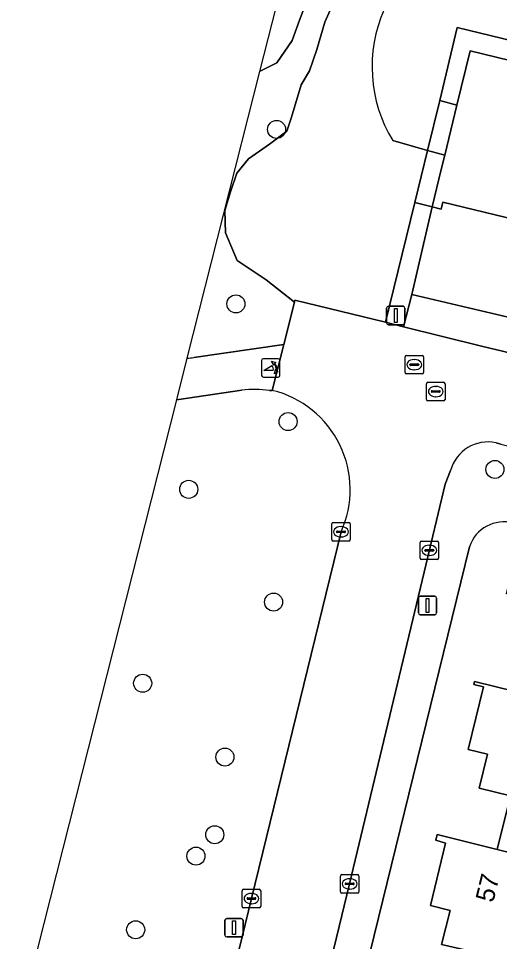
# Model space of a CAD drawing. Extents: x 163266 to 164362, y 381528 to 382286.
# Drawn here: x 163797.1 to 163823.2, y 382208.1 to 382258.2 of the extents above; entities that cross this region are included whole.
import ezdxf

# ---------------------------------------------------------------- set-up
doc = ezdxf.new("R2010")
doc.units = 0
for name, color, linetype in [('IMGEO_Boom', 7, 'Continuous'), ('IMGEO_Erf', 7, 'Continuous'), ('IMGEO_Groenvoorziening', 7, 'Continuous'), ('IMGEO_Kolk', 7, 'Continuous'), ('IMGEO_Lichtmast', 7, 'Continuous'), ('IMGEO_Loofbos', 7, 'Continuous'), ('IMGEO_Pand', 7, 'Continuous'), ('IMGEO_Pand_nummerreeks', 7, 'Continuous'), ('IMGEO_Poller', 7, 'Continuous'), ('IMGEO_Rijbaan_lokaal_open', 7, 'Continuous'), ('IMGEO_Rioolput', 7, 'Continuous'), ('IMGEO_Voetpad_gesloten', 7, 'Continuous'), ('IMGEO_Voetpad_halfverhard', 7, 'Continuous'), ('IMGEO_Voetpad_open', 7, 'Continuous')]:
    doc.layers.add(name, color=color, linetype=linetype)

msp = doc.modelspace()

# ---------------------------------------------------------------- linework, layer by layer
at = {"layer": 'IMGEO_Boom'}
for centre in [(163811.112, 382252.179), (163808.907, 382242.717), (163811.735, 382236.332), (163822.946, 382233.734), (163806.347, 382232.657), (163810.947, 382226.541), (163803.851, 382222.139), (163808.309, 382218.136), (163807.763, 382213.924), (163806.741, 382212.761), (163803.473, 382208.765)]:
    msp.add_circle(centre, 0.489, dxfattribs=at)
at = {"layer": 'IMGEO_Erf'}
for points in [[(164000, 382214.018), (163852.505, 382250), (163830.652, 382255.331), (163820.909, 382257.71), (163819.962, 382253.749), (163820.89, 382253.489), (163821.611, 382256.436), (163833.166, 382253.623), (163842.811, 382251.271), (163847.999, 382250), (163852.474, 382248.909), (163862.091, 382246.569), (163871.716, 382244.216), (163883.149, 382241.433), (163894.56, 382238.644), (163904.168, 382236.307), (163913.841, 382233.941), (163923.476, 382231.591), (163933.121, 382229.239), (163944.503, 382226.463)], [(163825.21, 382246.997), (163820.13, 382248.237), (163820.037, 382247.858), (163819.541, 382247.979), (163818.443, 382243.223), (163823.969, 382241.919)], [(163823.791, 382216.032), (163822.091, 382216.449), (163822.543, 382218.294), (163821.503, 382218.549), (163822.337, 382221.948), (163821.802, 382222.079), (163821.841, 382222.239), (163825.141, 382221.423), (163825.179, 382221.578), (163825.886, 382224.462), (163824.186, 382224.879), (163824.638, 382226.724), (163823.579, 382226.983), (163824.414, 382230.385), (163823.878, 382230.505), (163823.948, 382230.818)], [(163821.571, 382229.546), (163815.696, 382205.587), (163813.798, 382206.04), (163812.542, 382200.891), (163814.432, 382200.431), (163817.871, 382199.104), (163819.275, 382204.948), (163820.975, 382204.53), (163821.012, 382204.686), (163821.709, 382207.584), (163820.055, 382207.971), (163820.514, 382209.818), (163819.45, 382210.086), (163820.269, 382213.47), (163819.745, 382213.625), (163819.816, 382213.93), (163823.078, 382213.129), (163823.791, 382216.032)]]:
    msp.add_lwpolyline(points, dxfattribs=at)
msp.add_arc((163823.42, 382228.947), 1.944, 74.2448, 162.0602, dxfattribs=at)
at = {"layer": 'IMGEO_Groenvoorziening'}
for points in [[(163810.189, 382255.317), (163811.123, 382255.784), (163811.951, 382257.009), (163812.349, 382258.112), (163812.778, 382259.215), (163813.031, 382259.626), (163813.666, 382260.685), (163814.769, 382261.788), (163816.423, 382262.83), (163818.261, 382263.81), (163816.484, 382264.177), (163815.32, 382263.871), (163814.034, 382262.83), (163812.318, 382261.665), (163811.737, 382261.433), (163810.189, 382255.317)], [(163806.627, 382239.804), (163811.502, 382240.518), (163812.076, 382242.806), (163810.541, 382244.02), (163808.979, 382245.062), (163808.336, 382246.563), (163808.305, 382247.788), (163808.611, 382248.799), (163808.948, 382249.81), (163809.592, 382250.576), (163810.725, 382251.372), (163811.675, 382252.077), (163811.92, 382252.843), (163812.441, 382254.589), (163812.9, 382255.355), (163813.298, 382256.519), (163813.727, 382257.989), (163814.312, 382259.319)], [(163814.312, 382259.319), (163813.727, 382257.989), (163813.298, 382256.519), (163812.9, 382255.355), (163812.441, 382254.589), (163811.92, 382252.843), (163811.675, 382252.077), (163810.725, 382251.372), (163809.592, 382250.576), (163808.948, 382249.81), (163808.611, 382248.799), (163808.305, 382247.788), (163808.336, 382246.563), (163808.979, 382245.062), (163810.541, 382244.02), (163812.076, 382242.806), (163812.105, 382242.923), (163817.019, 382241.718), (163818.606, 382248.207), (163819.3, 382251.045)], [(163812.778, 382259.215), (163812.349, 382258.112), (163811.951, 382257.009), (163811.123, 382255.784), (163810.189, 382255.317), (163806.254, 382239.771)], [(163819.3, 382251.045), (163817.409, 382251.574)], [(163809.231, 382238.032), (163805.68, 382237.504), (163797.119, 382203.681)], [(163810.878, 382238.026), (163810.726, 382238.017)], [(163797.119, 382203.681), (163799.361, 382203.372), (163807.708, 382202.068), (163809.751, 382210.461), (163814.606, 382230.353)]]:
    msp.add_lwpolyline(points, dxfattribs=at)
for centre, radius, start, end in [((163823.958, 382255.568), 7.671, 156.0222, 211.3792), ((163806.148, 382243.118), 3.348, 271.8026, 278.2172), ((163809.924, 382232.625), 5.451, 81.5427, 97.3076), ((163809.557, 382232.642), 5.544, 335.6144, 76.212)]:
    msp.add_arc(centre, radius, start, end, dxfattribs=at)
at = {"layer": 'IMGEO_Kolk'}
for p, q in [((163814.104, 382229.928), (163814.104, 382230.78)), ((163814.179, 382230.854), (163815.031, 382230.854)), ((163815.105, 382230.78), (163815.105, 382229.928)), ((163814.363, 382230.348), (163814.363, 382230.36)), ((163814.801, 382230.311), (163814.403, 382230.311)), ((163814.406, 382230.397), (163814.804, 382230.397)), ((163814.592, 382230.634), (163814.617, 382230.634)), ((163814.847, 382230.36), (163814.847, 382230.348)), ((163815.031, 382229.854), (163814.179, 382229.854)), ((163814.615, 382230.074), (163814.59, 382230.074)), ((163818.966, 382229.848), (163819.818, 382229.848)), ((163818.891, 382228.922), (163818.891, 382229.774)), ((163819.15, 382229.342), (163819.15, 382229.354)), ((163819.588, 382229.305), (163819.19, 382229.305)), ((163819.193, 382229.391), (163819.591, 382229.391)), ((163819.379, 382229.628), (163819.404, 382229.628)), ((163819.634, 382229.354), (163819.634, 382229.342)), ((163819.892, 382229.774), (163819.892, 382228.922)), ((163819.818, 382228.848), (163818.966, 382228.848)), ((163819.402, 382229.068), (163819.377, 382229.068)), ((163814.646, 382211.757), (163815.498, 382211.757)), ((163814.571, 382210.831), (163814.571, 382211.683)), ((163814.83, 382211.251), (163814.83, 382211.263)), ((163814.873, 382211.3), (163815.271, 382211.3)), ((163815.059, 382211.537), (163815.084, 382211.537)), ((163815.314, 382211.263), (163815.314, 382211.251)), ((163815.572, 382211.683), (163815.572, 382210.831)), ((163809.249, 382210.035), (163809.249, 382210.887)), ((163809.324, 382210.961), (163810.176, 382210.961)), ((163810.25, 382210.887), (163810.25, 382210.035)), ((163815.498, 382210.757), (163814.646, 382210.757)), ((163815.268, 382211.214), (163814.87, 382211.214)), ((163815.082, 382210.977), (163815.057, 382210.977)), ((163809.508, 382210.455), (163809.508, 382210.467)), ((163809.946, 382210.418), (163809.548, 382210.418)), ((163809.551, 382210.504), (163809.949, 382210.504)), ((163809.737, 382210.741), (163809.762, 382210.741)), ((163809.992, 382210.467), (163809.992, 382210.455)), ((163810.176, 382209.961), (163809.324, 382209.961)), ((163809.76, 382210.181), (163809.735, 382210.181))]:
    msp.add_line(p, q, dxfattribs=at)
for points in [[(163814.104, 382229.928), (163814.104, 382230.78)], [(163814.179, 382230.854), (163815.031, 382230.854)], [(163815.105, 382230.78), (163815.105, 382229.928)], [(163815.031, 382229.854), (163814.179, 382229.854)], [(163818.966, 382229.848), (163819.818, 382229.848)], [(163818.891, 382228.922), (163818.891, 382229.774)], [(163819.892, 382229.774), (163819.892, 382228.922)], [(163819.818, 382228.848), (163818.966, 382228.848)], [(163814.646, 382211.757), (163815.498, 382211.757)], [(163814.571, 382210.831), (163814.571, 382211.683)], [(163815.572, 382211.683), (163815.572, 382210.831)], [(163809.249, 382210.035), (163809.249, 382210.887)], [(163809.324, 382210.961), (163810.176, 382210.961)], [(163810.25, 382210.887), (163810.25, 382210.035)], [(163815.498, 382210.757), (163814.646, 382210.757)], [(163810.176, 382209.961), (163809.324, 382209.961)]]:
    msp.add_lwpolyline(points, dxfattribs=at)
for centre, radius, start, end in [((163814.181, 382230.778), 0.0765, 91.552, 178.448), ((163814.181, 382230.778), 0.0765, 91.552, 178.448), ((163815.029, 382230.778), 0.0765, 1.552, 88.448), ((163815.029, 382230.778), 0.0765, 1.552, 88.448), ((163814.403, 382230.357), 0.0403, 85.8775, 175.7526), ((163814.4, 382230.347), 0.0366, 178.938, 274.7102), ((163814.804, 382230.354), 0.043, 264.8664, 352.4533), ((163814.808, 382230.359), 0.0386, 1.7309, 96.639), ((163814.181, 382229.93), 0.0765, 181.552, 268.448), ((163814.181, 382229.93), 0.0765, 181.552, 268.448), ((163815.029, 382229.93), 0.0765, 271.552, 358.448), ((163815.029, 382229.93), 0.0765, 271.552, 358.448), ((163818.968, 382229.772), 0.0765, 91.552, 178.448), ((163818.968, 382229.772), 0.0765, 91.552, 178.448), ((163819.816, 382229.772), 0.0765, 1.552, 88.448), ((163819.816, 382229.772), 0.0765, 1.552, 88.448), ((163819.19, 382229.351), 0.0403, 85.8775, 175.7526), ((163819.187, 382229.341), 0.0366, 178.938, 274.7102), ((163819.591, 382229.348), 0.043, 264.8664, 352.4533), ((163819.595, 382229.353), 0.0386, 1.7309, 96.639), ((163818.968, 382228.924), 0.0765, 181.552, 268.448), ((163818.968, 382228.924), 0.0765, 181.552, 268.448), ((163819.816, 382228.924), 0.0765, 271.552, 358.448), ((163819.816, 382228.924), 0.0765, 271.552, 358.448), ((163814.648, 382211.681), 0.0765, 91.552, 178.448), ((163814.648, 382211.681), 0.0765, 91.552, 178.448), ((163815.496, 382211.681), 0.0765, 1.552, 88.448), ((163815.496, 382211.681), 0.0765, 1.552, 88.448), ((163814.87, 382211.26), 0.0403, 85.8775, 175.7526), ((163815.275, 382211.262), 0.0386, 1.7309, 96.639), ((163809.326, 382210.885), 0.0765, 91.552, 178.448), ((163809.326, 382210.885), 0.0765, 91.552, 178.448), ((163810.174, 382210.885), 0.0765, 1.552, 88.448), ((163810.174, 382210.885), 0.0765, 1.552, 88.448), ((163814.648, 382210.833), 0.0765, 181.552, 268.448), ((163814.648, 382210.833), 0.0765, 181.552, 268.448), ((163814.867, 382211.25), 0.0366, 178.938, 274.7102), ((163815.271, 382211.257), 0.043, 264.8664, 352.4533), ((163815.496, 382210.833), 0.0765, 271.552, 358.448), ((163815.496, 382210.833), 0.0765, 271.552, 358.448), ((163809.548, 382210.464), 0.0403, 85.8775, 175.7526), ((163809.545, 382210.454), 0.0366, 178.938, 274.7102), ((163809.949, 382210.461), 0.043, 264.8664, 352.4533), ((163809.953, 382210.466), 0.0386, 1.7309, 96.639), ((163809.326, 382210.037), 0.0765, 181.552, 268.448), ((163809.326, 382210.037), 0.0765, 181.552, 268.448), ((163810.174, 382210.037), 0.0765, 271.552, 358.448), ((163810.174, 382210.037), 0.0765, 271.552, 358.448)]:
    msp.add_arc(centre, radius, start, end, dxfattribs=at)
for centre, major_axis, ratio, start_param, end_param in [((163814.591, 382230.354), (-0.387, 0.002), 0.722429, 4.712389, 7.853982), ((163814.616, 382230.354), (-0.39, 0.002), 0.717154, 1.570796, 4.712389), ((163819.378, 382229.348), (-0.387, 0.002), 0.722429, 4.712389, 7.853982), ((163819.403, 382229.348), (-0.39, 0.002), 0.717154, 1.570796, 4.712389), ((163815.058, 382211.257), (-0.387, 0.002), 0.722429, 4.712389, 7.853982), ((163815.083, 382211.257), (-0.39, 0.002), 0.717154, 1.570796, 4.712389), ((163809.736, 382210.461), (-0.387, 0.002), 0.722429, 4.712389, 7.853982), ((163809.761, 382210.461), (-0.39, 0.002), 0.717154, 1.570796, 4.712389)]:
    msp.add_ellipse(centre, major_axis=major_axis, ratio=ratio, start_param=start_param, end_param=end_param, dxfattribs=at)
at = {"layer": 'IMGEO_Lichtmast'}
for p, q in [((163817.076, 382241.684), (163817.076, 382242.484)), ((163817.076, 382242.484), (163817.076, 382241.684)), ((163817.176, 382242.584), (163817.966, 382242.584)), ((163817.966, 382242.584), (163817.176, 382242.584)), ((163818.066, 382242.484), (163818.066, 382241.684)), ((163818.066, 382241.684), (163818.066, 382242.484)), ((163817.966, 382241.584), (163817.176, 382241.584)), ((163817.176, 382241.584), (163817.966, 382241.584)), ((163818.9, 382226.857), (163819.69, 382226.857)), ((163819.69, 382226.857), (163818.9, 382226.857)), ((163818.8, 382225.957), (163818.8, 382226.757)), ((163818.8, 382226.757), (163818.8, 382225.957)), ((163819.79, 382226.757), (163819.79, 382225.957)), ((163819.79, 382225.957), (163819.79, 382226.757)), ((163819.69, 382225.857), (163818.9, 382225.857)), ((163818.9, 382225.857), (163819.69, 382225.857)), ((163808.307, 382208.48), (163808.307, 382209.28)), ((163808.307, 382209.28), (163808.307, 382208.48)), ((163808.407, 382209.38), (163809.197, 382209.38)), ((163809.197, 382209.38), (163808.407, 382209.38)), ((163809.297, 382209.28), (163809.297, 382208.48)), ((163809.297, 382208.48), (163809.297, 382209.28)), ((163809.197, 382208.38), (163808.407, 382208.38)), ((163808.407, 382208.38), (163809.197, 382208.38))]:
    msp.add_line(p, q, dxfattribs=at)
for points in [[(163817.496, 382242.459), (163817.646, 382242.459), (163817.646, 382241.709), (163817.496, 382241.709), (163817.496, 382242.459)], [(163819.22, 382226.732), (163819.37, 382226.732), (163819.37, 382225.982), (163819.22, 382225.982), (163819.22, 382226.732)], [(163808.727, 382209.255), (163808.877, 382209.255), (163808.877, 382208.505), (163808.727, 382208.505), (163808.727, 382209.255)]]:
    msp.add_lwpolyline(points, dxfattribs=at)
for centre, start, end in [((163817.176, 382242.484), 90, 180), ((163817.176, 382242.484), 90, 180), ((163817.966, 382242.484), 0, 90), ((163817.966, 382242.484), 360, 90), ((163817.176, 382241.684), 180, 270), ((163817.176, 382241.684), 180, 270), ((163817.966, 382241.684), 270, 0), ((163817.966, 382241.684), 270, 0), ((163818.9, 382226.757), 90, 180), ((163818.9, 382226.757), 90, 180), ((163819.69, 382226.757), 0, 90), ((163819.69, 382226.757), 360, 90), ((163818.9, 382225.957), 180, 270), ((163818.9, 382225.957), 180, 270), ((163819.69, 382225.957), 270, 0), ((163819.69, 382225.957), 270, 0), ((163808.407, 382209.28), 90, 180), ((163808.407, 382209.28), 90, 180), ((163809.197, 382209.28), 0, 90), ((163809.197, 382209.28), 360, 90), ((163808.407, 382208.48), 180, 270), ((163808.407, 382208.48), 180, 270), ((163809.197, 382208.48), 270, 0), ((163809.197, 382208.48), 270, 0)]:
    msp.add_arc(centre, 0.1, start, end, dxfattribs=at)
at = {"layer": 'IMGEO_Loofbos'}
msp.add_lwpolyline([(163817.409, 382251.574), (163819.3, 382251.045), (163819.962, 382253.749), (163820.909, 382257.71), (163830.652, 382255.331), (163852.505, 382250), (164000, 382214.018), (164033.312, 382205.891), (164134.264, 382181.264), (164140.582, 382179.712)], dxfattribs=at)
msp.add_arc((163823.958, 382255.568), 7.671, 156.0222, 211.3792, dxfattribs=at)
at = {"layer": 'IMGEO_Pand'}
for points in [[(163833.166, 382253.623), (163821.611, 382256.436), (163820.89, 382253.489), (163820.228, 382250.785), (163820.036, 382250), (163819.541, 382247.979), (163820.037, 382247.858), (163820.13, 382248.237), (163825.21, 382246.997), (163825.611, 382248.638), (163831.624, 382247.169), (163832.3, 382250)], [(163834.433, 382218.96), (163834.87, 382218.853), (163834.908, 382219.008), (163832.753, 382219.541), (163825.141, 382221.423), (163821.841, 382222.239), (163821.802, 382222.079), (163822.337, 382221.948), (163821.503, 382218.549), (163822.543, 382218.294), (163822.091, 382216.449), (163823.791, 382216.032), (163823.078, 382213.129), (163830.723, 382211.24), (163832.878, 382210.707), (163832.84, 382210.552), (163834.404, 382210.171), (163834.47, 382210.439), (163834.512, 382210.61), (163834.966, 382212.46), (163835.153, 382213.223), (163835.305, 382213.842), (163832.478, 382214.53), (163832.632, 382214.879)], [(163832.364, 382210.505), (163832.801, 382210.396), (163832.84, 382210.552), (163832.878, 382210.707), (163830.723, 382211.24), (163823.078, 382213.129), (163819.816, 382213.93), (163819.745, 382213.625), (163820.269, 382213.47), (163819.45, 382210.086), (163820.514, 382209.818), (163820.055, 382207.971), (163821.709, 382207.584), (163821.012, 382204.686), (163820.975, 382204.53), (163828.625, 382202.651), (163828.663, 382202.807), (163829.36, 382205.693), (163830.154, 382205.501)]]:
    msp.add_lwpolyline(points, close=True, dxfattribs=at)
at = {"layer": 'IMGEO_Poller'}
for p, q in [((163810.3, 382239.647), (163810.3, 382238.84)), ((163810.3, 382239.647), (163810.3, 382238.84)), ((163811.202, 382239.742), (163810.394, 382239.742)), ((163811.202, 382239.742), (163810.394, 382239.742)), ((163811.296, 382238.84), (163811.296, 382239.647)), ((163811.296, 382238.84), (163811.296, 382239.647)), ((163810.394, 382238.745), (163811.202, 382238.745)), ((163810.394, 382238.745), (163811.202, 382238.745))]:
    msp.add_line(p, q, dxfattribs=at)
for points in [[(163810.935, 382239.098), (163810.422, 382239.098), (163810.852, 382239.373)], [(163810.979, 382239.471), (163810.967, 382239.398), (163810.842, 382239.603)], [(163810.842, 382239.603), (163811.073, 382239.537), (163811.002, 382239.505)], [(163810.995, 382238.926), (163811.061, 382239.157), (163811.091, 382239.089)], [(163811.127, 382239.062), (163811.199, 382239.051), (163810.995, 382238.926)]]:
    msp.add_lwpolyline(points, dxfattribs=at)
for centre, radius, start, end in [((163810.394, 382239.647), 0.0946, 90, 180), ((163810.394, 382239.647), 0.0946, 90, 180), ((163810.607, 382239.148), 0.332, 351.3247, 42.4854), ((163810.621, 382239.158), 0.476, 351.7527, 41.1691), ((163810.621, 382239.158), 0.516, 349.3569, 42.2912), ((163811.202, 382239.647), 0.0946, 0, 90), ((163811.202, 382239.647), 0.0946, 0, 90), ((163810.394, 382238.84), 0.0946, 180, 270), ((163810.394, 382238.84), 0.0946, 180, 270), ((163811.202, 382238.84), 0.0946, 270, 0), ((163811.202, 382238.84), 0.0946, 270, 0)]:
    msp.add_arc(centre, radius, start, end, dxfattribs=at)
at = {"layer": 'IMGEO_Rijbaan_lokaal_open'}
for points in [[(163847.214, 382234.356), (163827.306, 382239.21), (163822.223, 382240.426), (163817.995, 382241.479), (163817.019, 382241.718), (163812.105, 382242.923), (163812.076, 382242.806), (163811.502, 382240.518), (163810.878, 382238.026)], [(163810.726, 382238.017), (163810.878, 382238.026), (163811.502, 382240.518), (163806.627, 382239.804)], [(163806.254, 382239.771), (163805.68, 382237.504)], [(163805.68, 382237.504), (163809.231, 382238.032)], [(163823.007, 382235.177), (163823.271, 382235.111), (163826.72, 382234.254), (163845.616, 382229.599), (163866.501, 382224.512), (163869.181, 382223.841), (163870.358, 382228.687), (163868.091, 382229.231), (163847.214, 382234.356)], [(163814.606, 382230.353), (163809.751, 382210.461), (163807.708, 382202.068), (163812.542, 382200.891), (163813.798, 382206.04), (163815.071, 382211.257), (163819.106, 382228.163), (163820.259, 382232.933), (163820.543, 382233.681)]]:
    msp.add_lwpolyline(points, dxfattribs=at)
for centre, radius, start, end in [((163806.148, 382243.118), 3.348, 271.8026, 278.2172), ((163809.924, 382232.625), 5.451, 81.5427, 97.3076), ((163809.557, 382232.642), 5.544, 335.6144, 76.212), ((163822.564, 382233.129), 2.096, 77.8091, 164.7183)]:
    msp.add_arc(centre, radius, start, end, dxfattribs=at)
at = {"layer": 'IMGEO_Rioolput'}
for p, q in [((163818.075, 382238.994), (163818.075, 382239.846)), ((163818.15, 382239.92), (163819.002, 382239.92)), ((163819.076, 382239.846), (163819.076, 382238.994)), ((163818.334, 382239.414), (163818.334, 382239.426)), ((163818.772, 382239.377), (163818.374, 382239.377)), ((163818.377, 382239.463), (163818.775, 382239.463)), ((163818.563, 382239.7), (163818.588, 382239.7)), ((163818.818, 382239.426), (163818.818, 382239.414)), ((163819.002, 382238.92), (163818.15, 382238.92)), ((163818.586, 382239.14), (163818.561, 382239.14)), ((163819.242, 382237.536), (163819.242, 382238.388)), ((163819.317, 382238.462), (163820.169, 382238.462)), ((163820.243, 382238.388), (163820.243, 382237.536)), ((163819.501, 382237.956), (163819.501, 382237.968)), ((163819.939, 382237.919), (163819.541, 382237.919)), ((163819.544, 382238.005), (163819.942, 382238.005)), ((163819.73, 382238.242), (163819.755, 382238.242)), ((163819.985, 382237.968), (163819.985, 382237.956)), ((163820.169, 382237.462), (163819.317, 382237.462)), ((163819.753, 382237.682), (163819.728, 382237.682))]:
    msp.add_line(p, q, dxfattribs=at)
for points in [[(163818.075, 382238.994), (163818.075, 382239.846)], [(163818.15, 382239.92), (163819.002, 382239.92)], [(163819.076, 382239.846), (163819.076, 382238.994)], [(163819.002, 382238.92), (163818.15, 382238.92)], [(163819.242, 382237.536), (163819.242, 382238.388)], [(163819.317, 382238.462), (163820.169, 382238.462)], [(163820.243, 382238.388), (163820.243, 382237.536)], [(163820.169, 382237.462), (163819.317, 382237.462)]]:
    msp.add_lwpolyline(points, dxfattribs=at)
for centre, radius, start, end in [((163818.152, 382239.844), 0.0765, 91.552, 178.448), ((163818.152, 382239.844), 0.0765, 91.552, 178.448), ((163819, 382239.844), 0.0765, 1.552, 88.448), ((163819, 382239.844), 0.0765, 1.552, 88.448), ((163818.374, 382239.423), 0.0403, 85.8775, 175.7526), ((163818.371, 382239.413), 0.0366, 178.938, 274.7102), ((163818.775, 382239.42), 0.043, 264.8664, 352.4533), ((163818.779, 382239.425), 0.0386, 1.7309, 96.639), ((163818.152, 382238.996), 0.0765, 181.552, 268.448), ((163818.152, 382238.996), 0.0765, 181.552, 268.448), ((163819, 382238.996), 0.0765, 271.552, 358.448), ((163819, 382238.996), 0.0765, 271.552, 358.448), ((163819.319, 382238.386), 0.0765, 91.552, 178.448), ((163819.319, 382238.386), 0.0765, 91.552, 178.448), ((163820.167, 382238.386), 0.0765, 1.552, 88.448), ((163820.167, 382238.386), 0.0765, 1.552, 88.448), ((163819.541, 382237.965), 0.0403, 85.8775, 175.7526), ((163819.538, 382237.955), 0.0366, 178.938, 274.7102), ((163819.942, 382237.962), 0.043, 264.8664, 352.4533), ((163819.946, 382237.967), 0.0386, 1.7309, 96.639), ((163819.319, 382237.538), 0.0765, 181.552, 268.448), ((163819.319, 382237.538), 0.0765, 181.552, 268.448), ((163820.167, 382237.538), 0.0765, 271.552, 358.448), ((163820.167, 382237.538), 0.0765, 271.552, 358.448)]:
    msp.add_arc(centre, radius, start, end, dxfattribs=at)
for centre, major_axis, ratio, start_param, end_param in [((163818.562, 382239.42), (-0.387, 0.002), 0.722429, 4.712389, 7.853982), ((163818.587, 382239.42), (-0.39, 0.002), 0.717154, 1.570796, 4.712389), ((163819.729, 382237.962), (-0.387, 0.002), 0.722429, 4.712389, 7.853982), ((163819.754, 382237.962), (-0.39, 0.002), 0.717154, 1.570796, 4.712389)]:
    msp.add_ellipse(centre, major_axis=major_axis, ratio=ratio, start_param=start_param, end_param=end_param, dxfattribs=at)
at = {"layer": 'IMGEO_Voetpad_gesloten'}
msp.add_lwpolyline([(163819.962, 382253.749), (163819.3, 382251.045), (163820.228, 382250.785), (163820.89, 382253.489)], close=True, dxfattribs=at)
at = {"layer": 'IMGEO_Voetpad_halfverhard'}
msp.add_lwpolyline([(163819.541, 382247.979), (163818.606, 382248.207), (163817.019, 382241.718), (163817.995, 382241.479), (163818.443, 382243.223)], close=True, dxfattribs=at)
at = {"layer": 'IMGEO_Voetpad_open'}
msp.add_lwpolyline([(163818.606, 382248.207), (163819.541, 382247.979), (163820.036, 382250), (163820.228, 382250.785), (163819.3, 382251.045)], close=True, dxfattribs=at)
for points in [[(163885.354, 382226.906), (163874.578, 382229.533), (163863.841, 382232.262), (163862.387, 382232.631), (163855.566, 382234.313), (163854.108, 382234.667), (163844.521, 382236.992), (163843.063, 382237.346), (163836.229, 382239.026), (163834.769, 382239.371), (163823.969, 382241.919), (163818.443, 382243.223), (163817.995, 382241.479), (163822.223, 382240.426), (163827.306, 382239.21), (163847.214, 382234.356), (163868.091, 382229.231), (163870.358, 382228.687), (163887.667, 382224.454)], [(163823.271, 382235.111), (163823.007, 382235.177)], [(163820.543, 382233.681), (163820.259, 382232.933), (163819.106, 382228.163), (163815.071, 382211.257), (163813.798, 382206.04), (163815.696, 382205.587), (163821.571, 382229.546)]]:
    msp.add_lwpolyline(points, dxfattribs=at)
for centre, radius, start, end in [((163822.564, 382233.129), 2.096, 77.8091, 164.7183), ((163823.42, 382228.947), 1.944, 74.2448, 162.0602)]:
    msp.add_arc(centre, radius, start, end, dxfattribs=at)

# ---------------------------------------------------------------- texts
at = {"layer": 'IMGEO_Pand_nummerreeks'}
msp.add_text('57', height=1, rotation=76.3925, dxfattribs=at).set_placement((163822.853, 382210.203))

doc.saveas('drawing.dxf')
